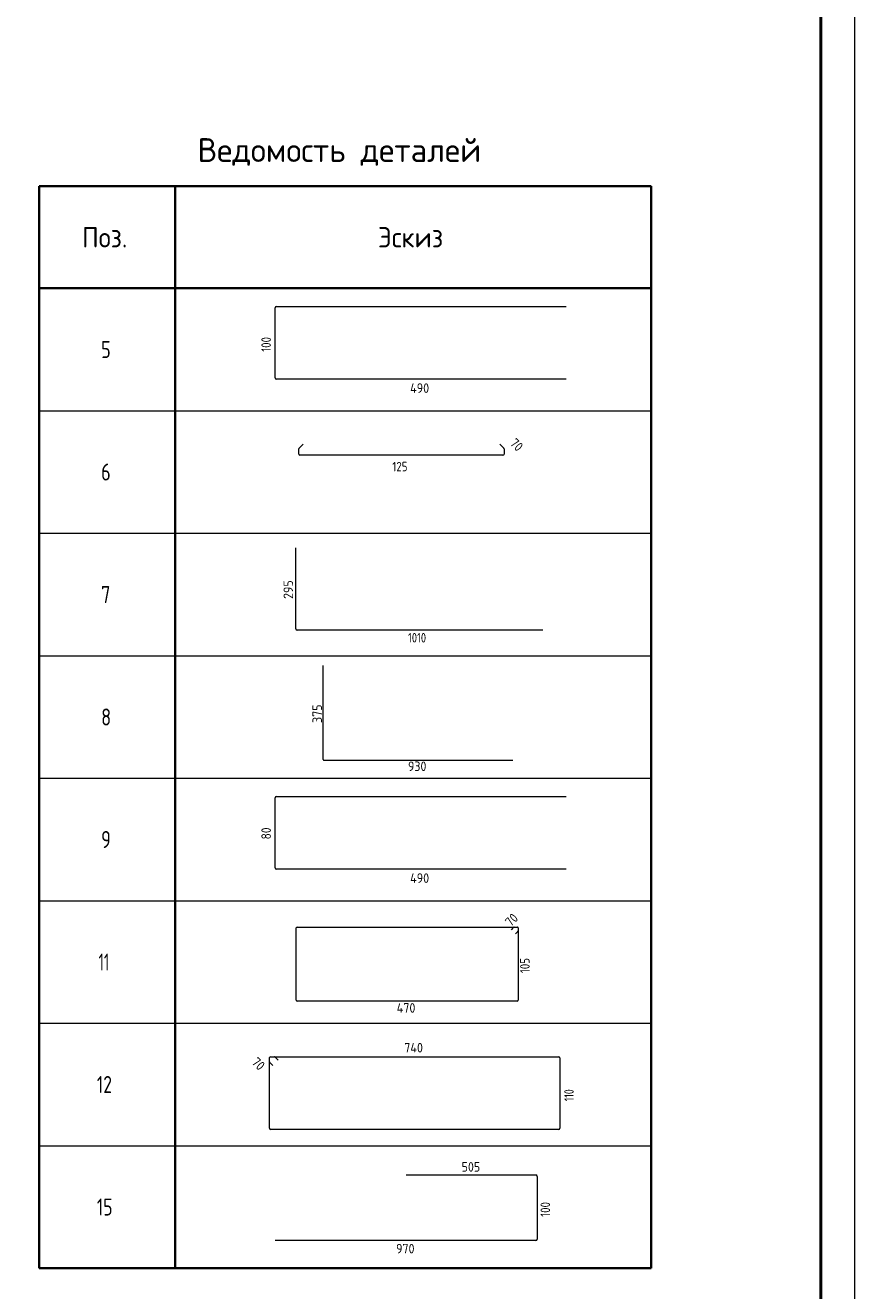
# Model space of a CAD drawing. Header units: millimetres. Extents: x -49773 to 2322955, y -3321 to 58485.
# Tile 343 of 580: x 1313869 to 1326062, y 11029 to 29623. Entities that reach past the tile are written whole.
import ezdxf

# ---------------------------------------------------------------- set-up
doc = ezdxf.new("R2010")
doc.units = ezdxf.units.MM
doc.layers.add('Standard', color=7, linetype='Continuous', lineweight=25)
doc.styles.add('ISOCPEUR', font='txt')

msp = doc.modelspace()

# ---------------------------------------------------------------- linework, layer by layer
at = {"layer": 'Standard', "color": 7, "linetype": 'Continuous', "lineweight": 35, "transparency": 33554687}
for p, q in [((1314071.7, 27258.9), (1323071.7, 27258.9)), ((1314071.7, 25758.9), (1314071.7, 27258.9)), ((1314071.7, 27258.9), (1314071.7, 23958.9)), ((1316071.7, 25758.9), (1316071.7, 27258.9)), ((1316071.7, 27258.9), (1316071.7, 23958.9)), ((1323071.7, 25758.9), (1323071.7, 27258.9)), ((1323071.7, 27258.9), (1323071.7, 23958.9)), ((1323071.7, 25758.9), (1314071.7, 25758.9)), ((1314071.7, 25458.9), (1314071.7, 22158.9)), ((1316071.7, 25458.9), (1316071.7, 22158.9)), ((1323071.7, 25458.9), (1323071.7, 22158.9)), ((1314071.7, 23658.9), (1314071.7, 20358.9)), ((1316071.7, 23658.9), (1316071.7, 20358.9)), ((1323071.7, 23658.9), (1323071.7, 20358.9)), ((1314071.7, 21858.9), (1314071.7, 18558.9)), ((1316071.7, 21858.9), (1316071.7, 18558.9)), ((1323071.7, 21858.9), (1323071.7, 18558.9)), ((1314071.7, 20058.9), (1314071.7, 16758.9)), ((1316071.7, 20058.9), (1316071.7, 16758.9)), ((1323071.7, 20058.9), (1323071.7, 16758.9)), ((1314071.7, 18258.9), (1314071.7, 14958.9)), ((1316071.7, 18258.9), (1316071.7, 14958.9)), ((1323071.7, 18258.9), (1323071.7, 14958.9)), ((1314071.7, 16458.9), (1314071.7, 13158.9)), ((1316071.7, 16458.9), (1316071.7, 13158.9)), ((1323071.7, 16458.9), (1323071.7, 13158.9)), ((1314071.7, 14658.9), (1314071.7, 11358.9)), ((1316071.7, 14658.9), (1316071.7, 11358.9)), ((1323071.7, 14658.9), (1323071.7, 11358.9)), ((1314071.7, 11358.9), (1323071.7, 11358.9))]:
    msp.add_line(p, q, dxfattribs=at)
at = {"layer": 'Standard', "color": 4, "linetype": 'Continuous', "lineweight": 18, "transparency": 33554687}
for p, q in [((1317541.9, 24443.6), (1317541.9, 25473.3)), ((1317561.6, 25493), (1321818.5, 25493)), ((1321818.5, 24423.9), (1317561.6, 24423.9)), ((1317847.9, 20752.8), (1317847.9, 21946.5)), ((1321479.2, 20736.1), (1317864.6, 20736.1)), ((1318247.1, 18834.3), (1318247.1, 20216.2)), ((1321036.6, 18821.5), (1318259.9, 18821.5)), ((1317541.9, 17243.6), (1317541.9, 18273.3)), ((1317561.6, 18293), (1321818.5, 18293)), ((1321818.5, 17223.9), (1317561.6, 17223.9))]:
    msp.add_line(p, q, dxfattribs=at)
at = {"layer": 'Standard', "color": 7, "linetype": 'Continuous', "lineweight": 13, "transparency": 33554687}
for p, q in [((1314071.7, 23958.9), (1323071.7, 23958.9)), ((1314071.7, 22158.9), (1323071.7, 22158.9)), ((1314071.7, 20358.9), (1323071.7, 20358.9)), ((1314071.7, 18558.9), (1323071.7, 18558.9)), ((1314071.7, 16758.9), (1323071.7, 16758.9)), ((1314071.7, 14958.9), (1323071.7, 14958.9)), ((1314071.7, 13158.9), (1323071.7, 13158.9)), ((1314071.7, 11358.9), (1323071.7, 11358.9))]:
    msp.add_line(p, q, dxfattribs=at)
at = {"layer": 'Standard', "color": 40, "linetype": 'Continuous', "lineweight": 18, "transparency": 33554687}
for p, q in [((1317894.5, 23410.2), (1317953.2, 23468.8)), ((1320844, 23468.8), (1320902.7, 23410.2)), ((1317889.8, 23322.8), (1317889.8, 23398.9)), ((1320891.4, 23306.8), (1317905.8, 23306.8)), ((1320907.4, 23398.9), (1320907.4, 23322.8)), ((1317865.6, 16371.7), (1321103.1, 16371.7)), ((1321015.4, 16333.7), (1321050.6, 16368.9)), ((1321057.4, 16371.7), (1321103.1, 16371.7)), ((1317853.7, 15297.4), (1317853.7, 16359.7)), ((1321109.8, 16309.7), (1321074.6, 16274.5)), ((1321112.6, 16362.1), (1321112.6, 15297.4)), ((1321112.6, 16362.1), (1321112.6, 16316.5)), ((1321100.6, 15285.4), (1317865.6, 15285.4)), ((1317459.9, 14393.5), (1317459.9, 14454)), ((1317459.9, 13415.6), (1317459.9, 14454)), ((1317510.2, 14337.8), (1317463.6, 14384.5)), ((1317472.6, 14466.7), (1321711.8, 14466.7)), ((1317472.6, 14466.7), (1317533.1, 14466.7)), ((1317542.1, 14463), (1317588.7, 14416.3)), ((1321727.8, 14450.8), (1321727.8, 13415.6)), ((1321711.8, 13399.7), (1317475.8, 13399.7))]:
    msp.add_line(p, q, dxfattribs=at)
at = {"layer": 'Standard', "color": 34, "linetype": 'Continuous', "lineweight": 18, "transparency": 33554687}
for p, q in [((1319467.3, 12729.5), (1321372.6, 12729.5)), ((1321393.8, 12708.2), (1321393.8, 11787.5)), ((1321372.6, 11766.2), (1317540.8, 11766.2))]:
    msp.add_line(p, q, dxfattribs=at)
at = {"layer": 'Standard', "color": 7, "linetype": 'Continuous', "lineweight": 13, "transparency": 33554687}
msp.add_lwpolyline([(1284061.9, -3321.3), (1326061.9, -3321.3), (1326061.9, 56078.7), (1284061.9, 56078.7), (1284061.9, -3321.3)], close=True, dxfattribs=at)
at = {"layer": 'Standard', "color": 7, "linetype": 'Continuous', "lineweight": 50, "transparency": 33554687}
msp.add_lwpolyline([(1286061.9, 55578.7), (1325561.9, 55578.7), (1325561.9, -2821.3), (1286061.9, -2821.3), (1286061.9, 55578.7)], close=True, dxfattribs=at)
at = {"layer": 'Standard', "color": 4, "linetype": 'Continuous', "lineweight": 18, "transparency": 33554687}
for centre, radius, start, end in [((1317561.6, 25473.3), 19.7, 90, 180), ((1317561.6, 24443.6), 19.7, 180, 270), ((1317864.6, 20752.8), 16.7, 180, 270), ((1318259.9, 18834.3), 12.8, 180, 270), ((1317561.6, 18273.3), 19.7, 90, 180), ((1317561.6, 17243.6), 19.7, 180, 270)]:
    msp.add_arc(centre, radius, start, end, dxfattribs=at)
at = {"layer": 'Standard', "color": 40, "linetype": 'Continuous', "lineweight": 18, "transparency": 33554687}
for centre, radius, start, end in [((1317905.8, 23398.9), 16, 135, 180), ((1317905.8, 23322.8), 16, 180, 270), ((1320891.4, 23322.8), 16, 270, 0), ((1320891.4, 23398.9), 16, 0, 45), ((1317865.6, 16359.7), 12, 90, 180), ((1321057.4, 16362.1), 9.6, 90, 135), ((1321103.1, 16362.1), 9.6, 0, 90), ((1321103.1, 16362.1), 9.6, 0, 90), ((1321103.1, 16316.5), 9.6, 315, 0), ((1317865.6, 15297.4), 12, 180, 270), ((1321100.6, 15297.4), 12, 270, 0), ((1317472.6, 14454), 12.7, 90, 180), ((1317472.6, 14454), 12.7, 90, 180), ((1317472.6, 14393.5), 12.7, 180, 225), ((1317533.1, 14454), 12.7, 45, 90), ((1321711.8, 14450.8), 15.9, 0, 90), ((1317475.8, 13415.6), 15.9, 180, 270), ((1321711.8, 13415.6), 15.9, 270, 0)]:
    msp.add_arc(centre, radius, start, end, dxfattribs=at)
at = {"layer": 'Standard', "color": 34, "linetype": 'Continuous', "lineweight": 18, "transparency": 33554687}
for centre, start, end in [((1321372.6, 12708.2), 0, 90), ((1321372.6, 11787.5), 270, 0)]:
    msp.add_arc(centre, 21.3, start, end, dxfattribs=at)

# ---------------------------------------------------------------- texts
at = {"layer": 'Standard', "color": 7, "linetype": 'Continuous', "lineweight": 35, "transparency": 33554687, "insert": (1316401.7, 27558.9), "char_height": 350, "width": 4509.788, "attachment_point": 7, "style": 'ISOCPEUR'}
msp.add_mtext('\\W0.98;Ведомость деталей', dxfattribs=at)
at = {"layer": 'Standard', "color": 7, "linetype": 'Continuous', "lineweight": 25, "transparency": 33554687, "attachment_point": 7, "style": 'ISOCPEUR'}
for s, insert, char_height, width in [('\\W0.92;Поз.', (1314704.2, 26358.9), 300, 872.987), ('\\W0.94;Эскиз', (1319054.2, 26358.9), 300, 1176.105), ('\\W0.78;5', (1314984.1, 24733.9), 250, 272.013), ('\\W0.78;6', (1314984.1, 22933.9), 250, 272.013), ('\\W0.78;7', (1314984.1, 21133.9), 250, 272.013), ('\\W0.78;8', (1314984.1, 19333.9), 250, 272.013), ('\\W0.78;9', (1314984.1, 17533.9), 250, 272.013), ('\\W0.63;11', (1314946.6, 15733.9), 250, 328.133), ('\\W0.75;12', (1314921.6, 13933.9), 250, 393.574), ('\\W0.75;15', (1314921.6, 12133.9), 250, 393.574)]:
    msp.add_mtext(s, dxfattribs=dict(at, insert=insert, char_height=char_height, width=width))
at = {"layer": 'Standard', "color": 7, "linetype": 'Continuous', "lineweight": 13, "transparency": 33554687, "char_height": 140, "attachment_point": 7, "style": 'ISOCPEUR'}
for s, insert, width, rotation in [('\\W0.83;100', (1317479.6, 24825.5), 323.63, 90), ('\\W0.87;70', (1320982.8, 23468.7), 257.051, 315), ('\\W0.91;295', (1317805.6, 21194.3), 357.638, 90), ('\\W0.91;375', (1318230.8, 19371.9), 357.624, 90), ('\\W0.87;80', (1317479.6, 17660.5), 257.045, 90), ('\\W0.87;70', (1321007.6, 16369.5), 257.045, 45), ('\\W0.83;105', (1321283.4, 15695.5), 323.644, 90), ('\\W0.87;70', (1317186.6, 14373.5), 257.051, 315), ('\\W0.74;110', (1321931.4, 13814.2), 289.636, 90), ('\\W0.83;100', (1321583, 12114.9), 323.637, 90)]:
    msp.add_mtext(s, dxfattribs=dict(at, insert=insert, width=width, rotation=rotation))
for s, insert, width in [('\\W0.92;490', (1319526.2, 24221.6), 371.911), ('\\W0.83;125', (1319265.6, 23068.8), 323.637), ('\\W0.80;1010', (1319495.5, 20553.8), 391.82), ('\\W0.91;930', (1319494.9, 18665.2), 357.624), ('\\W0.92;490', (1319526.2, 17021.6), 371.911), ('\\W0.92;470', (1319329.1, 15114.6), 371.925), ('\\W0.92;740', (1319439.8, 14530.3), 371.918), ('\\W0.91;505', (1320283.6, 12778.7), 357.624), ('\\W0.91;970', (1319320.3, 11577.1), 357.631)]:
    msp.add_mtext(s, dxfattribs=dict(at, insert=insert, width=width))

doc.saveas('drawing.dxf')
